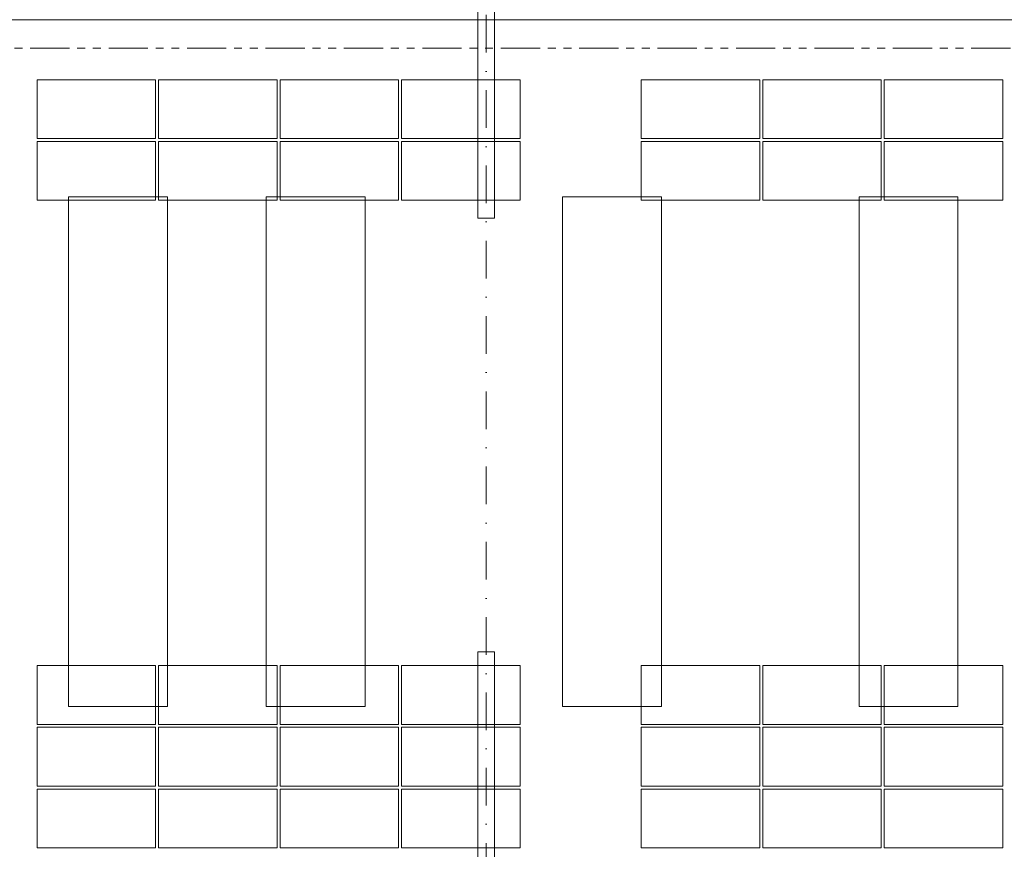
# Model space of a CAD drawing. Header units: millimetres. Extents: x -15830 to 4680139, y -28864 to 2281735.
# Tile 389 of 577: x 233208 to 243174, y 247588 to 255986. Entities that reach past the tile are written whole.
import ezdxf

# ---------------------------------------------------------------- set-up
doc = ezdxf.new("R2010")
doc.units = ezdxf.units.MM
for name, pattern in [('CENTERX2', [101.6, 63.5, -12.7, 12.7, -12.7]), ('DASHDOT', [25.4, 12.7, -6.35, 0, -6.35]), ('PHANTOM2', [31.75, 15.875, -3.175, 3.175, -3.175, 3.175, -3.175])]:
    doc.linetypes.add(name, pattern=pattern)
for name, color, linetype, lineweight in [('A99_FVE', 30, 'Continuous', 5), ('A99_S_kce-demolice', 30, 'Continuous', 20), ('A99_S_kce-pohl', 7, 'Continuous', 5), ('A99_S_osy', 1, 'CENTERX2', 5)]:
    doc.layers.add(name, color=color, linetype=linetype, lineweight=lineweight)

msp = doc.modelspace()

# ---------------------------------------------------------------- linework, layer by layer
at = {"layer": 'A99_FVE', "linetype": 'Continuous', "lineweight": 15, "ltscale": 2}
for points in [[(237843.95, 257993.252), (238013.95, 257993.252), (238013.95, 253978.252), (237843.95, 253978.252)], [(237843.95, 249588.252), (238013.95, 249588.252), (238013.95, 243823.252), (237843.95, 243823.252)]]:
    msp.add_lwpolyline(points, close=True, dxfattribs=at)
at = {"layer": 'A99_FVE', "lineweight": 5, "ltscale": 2}
for points in [[(234583.95, 254783.252), (234583.95, 255378.252), (233383.95, 255378.252), (233383.95, 254783.252)], [(235813.95, 254783.252), (235813.95, 255378.252), (234613.95, 255378.252), (234613.95, 254783.252)], [(237043.95, 254783.252), (237043.95, 255378.252), (235843.95, 255378.252), (235843.95, 254783.252)], [(238273.95, 254783.252), (238273.95, 255378.252), (237073.95, 255378.252), (237073.95, 254783.252)], [(240698.95, 254783.252), (240698.95, 255378.252), (239498.95, 255378.252), (239498.95, 254783.252)], [(241928.95, 254783.252), (241928.95, 255378.252), (240728.95, 255378.252), (240728.95, 254783.252)], [(243158.95, 254783.252), (243158.95, 255378.252), (241958.95, 255378.252), (241958.95, 254783.252)], [(234583.95, 254158.252), (234583.95, 254753.252), (233383.95, 254753.252), (233383.95, 254158.252)], [(235813.95, 254158.252), (235813.95, 254753.252), (234613.95, 254753.252), (234613.95, 254158.252)], [(237043.95, 254158.252), (237043.95, 254753.252), (235843.95, 254753.252), (235843.95, 254158.252)], [(238273.95, 254158.252), (238273.95, 254753.252), (237073.95, 254753.252), (237073.95, 254158.252)], [(240698.95, 254158.252), (240698.95, 254753.252), (239498.95, 254753.252), (239498.95, 254158.252)], [(241928.95, 254158.252), (241928.95, 254753.252), (240728.95, 254753.252), (240728.95, 254158.252)], [(243158.95, 254158.252), (243158.95, 254753.252), (241958.95, 254753.252), (241958.95, 254158.252)], [(234583.95, 249448.252), (234583.95, 248853.252), (233383.95, 248853.252), (233383.95, 249448.252)], [(235813.95, 249448.252), (235813.95, 248853.252), (234613.95, 248853.252), (234613.95, 249448.252)], [(237043.95, 249448.252), (237043.95, 248853.252), (235843.95, 248853.252), (235843.95, 249448.252)], [(238273.95, 249448.252), (238273.95, 248853.252), (237073.95, 248853.252), (237073.95, 249448.252)], [(240698.95, 249448.252), (240698.95, 248853.252), (239498.95, 248853.252), (239498.95, 249448.252)], [(241928.95, 249448.252), (241928.95, 248853.252), (240728.95, 248853.252), (240728.95, 249448.252)], [(243158.95, 249448.252), (243158.95, 248853.252), (241958.95, 248853.252), (241958.95, 249448.252)], [(234583.95, 248228.252), (234583.95, 248823.252), (233383.95, 248823.252), (233383.95, 248228.252)], [(235813.95, 248228.252), (235813.95, 248823.252), (234613.95, 248823.252), (234613.95, 248228.252)], [(237043.95, 248228.252), (237043.95, 248823.252), (235843.95, 248823.252), (235843.95, 248228.252)], [(238273.95, 248228.252), (238273.95, 248823.252), (237073.95, 248823.252), (237073.95, 248228.252)], [(240698.95, 248228.252), (240698.95, 248823.252), (239498.95, 248823.252), (239498.95, 248228.252)], [(241928.95, 248228.252), (241928.95, 248823.252), (240728.95, 248823.252), (240728.95, 248228.252)], [(243158.95, 248228.252), (243158.95, 248823.252), (241958.95, 248823.252), (241958.95, 248228.252)], [(234583.95, 247603.252), (234583.95, 248198.252), (233383.95, 248198.252), (233383.95, 247603.252)], [(235813.95, 247603.252), (235813.95, 248198.252), (234613.95, 248198.252), (234613.95, 247603.252)], [(237043.95, 247603.252), (237043.95, 248198.252), (235843.95, 248198.252), (235843.95, 247603.252)], [(238273.95, 247603.252), (238273.95, 248198.252), (237073.95, 248198.252), (237073.95, 247603.252)], [(240698.95, 247603.252), (240698.95, 248198.252), (239498.95, 248198.252), (239498.95, 247603.252)], [(241928.95, 247603.252), (241928.95, 248198.252), (240728.95, 248198.252), (240728.95, 247603.252)], [(243158.95, 247603.252), (243158.95, 248198.252), (241958.95, 248198.252), (241958.95, 247603.252)]]:
    msp.add_lwpolyline(points, close=True, dxfattribs=at)
at = {"layer": 'A99_S_kce-demolice', "linetype": 'PHANTOM2', "lineweight": 9, "ltscale": 25}
msp.add_lwpolyline([(221408.95, 255698.252), (352738.95, 255698.252)], dxfattribs=at)
at = {"layer": 'A99_S_kce-demolice', "linetype": 'Continuous', "lineweight": 9}
for points in [[(233703.95, 254193.252), (234703.95, 254193.252), (234703.95, 249033.252), (233703.95, 249033.252)], [(235703.95, 254193.252), (236703.95, 254193.252), (236703.95, 249033.252), (235703.95, 249033.252)], [(238703.95, 254193.252), (239703.95, 254193.252), (239703.95, 249033.252), (238703.95, 249033.252)], [(241703.95, 254193.252), (242703.95, 254193.252), (242703.95, 249033.252), (241703.95, 249033.252)]]:
    msp.add_lwpolyline(points, close=True, dxfattribs=at)
at = {"layer": 'A99_S_kce-pohl', "linetype": 'Continuous'}
msp.add_lwpolyline([(352804.496, 255983.252), (213328.95, 255983.252)], dxfattribs=at)
at = {"layer": 'A99_S_osy', "linetype": 'DASHDOT', "lineweight": 5, "ltscale": 30}
msp.add_lwpolyline([(237928.95, 241173.252), (237928.95, 273343.252)], dxfattribs=at)

doc.saveas('drawing.dxf')
